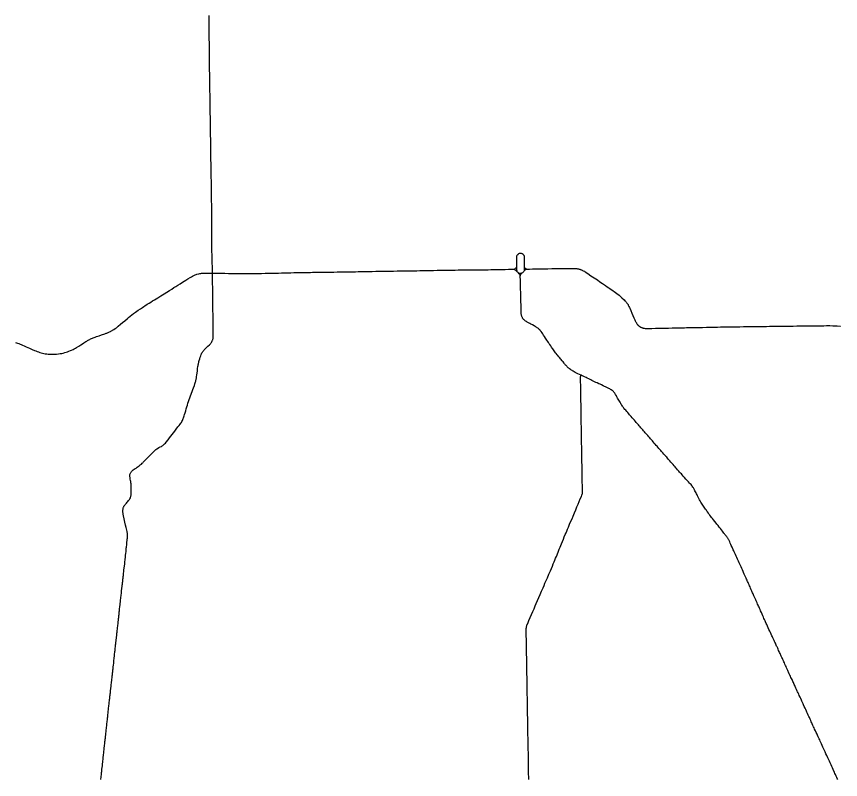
# Model space of a CAD drawing. Extents: x 103424 to 286016, y 38711 to 110967.
# Drawn here: x 250184 to 286016, y 38711 to 71907 of the extents above; entities that cross this region are included whole.
import ezdxf

# ---------------------------------------------------------------- set-up
doc = ezdxf.new("R2010")
doc.units = 0
doc.layers.add('GM_X_State_Route', color=7, linetype='Continuous')

msp = doc.modelspace()

# ---------------------------------------------------------------- linework, layer by layer
at = {"layer": 'GM_X_State_Route'}
msp.add_line((269096, 60874), (269123, 60875), dxfattribs=at)
for points in [[(258563, 71620), (258561, 71707), (258560, 71767), (258559, 71813), (258558, 71877), (258557, 71955)], [(258576, 70213), (258576, 70218), (258575, 70313), (258574, 70390), (258573, 70465), (258573, 70538), (258572, 70624), (258571, 70712), (258570, 70785), (258569, 70886), (258568, 70991), (258568, 71074), (258567, 71153), (258566, 71261), (258566, 71370), (258565, 71471), (258564, 71552), (258563, 71620)], [(258696, 61231), (258695, 61253), (258692, 61395), (258687, 61539), (258682, 61679), (258676, 61837), (258673, 61936), (258672, 62010), (258671, 62089), (258672, 62161), (258672, 62266), (258673, 62383), (258673, 62501), (258672, 62838), (258673, 62947), (258674, 63057), (258675, 63176), (258674, 63336), (258673, 63496), (258672, 63612), (258671, 63728), (258670, 63868), (258669, 64014), (258668, 64130), (258667, 64258), (258665, 64354), (258663, 64500), (258660, 64626), (258657, 64787), (258655, 64879), (258653, 64983), (258652, 65081), (258650, 65179), (258649, 65257), (258647, 65347), (258646, 65441), (258644, 65531), (258641, 65660), (258640, 65794), (258638, 65887), (258637, 65968), (258635, 66085), (258634, 66194), (258632, 66290), (258631, 66396), (258629, 66511), (258628, 66597), (258626, 66706), (258624, 66806), (258623, 66910), (258622, 66993), (258620, 67102), (258618, 67219), (258617, 67325), (258616, 67431), (258614, 67550), (258612, 67661), (258611, 67762), (258609, 67846), (258607, 67974), (258605, 68108), (258604, 68208), (258603, 68337), (258601, 68440), (258600, 68537), (258598, 68634), (258596, 68771), (258594, 68904), (258592, 68998), (258590, 69107), (258589, 69223), (258587, 69307), (258586, 69390), (258584, 69462), (258583, 69526), (258582, 69607), (258581, 69687), (258580, 69720), (258580, 69789), (258579, 69846), (258578, 69937), (258577, 70052), (258576, 70130), (258576, 70213)], [(272081, 61598), (272069, 61598), (272053, 61596), (272037, 61592), (272018, 61580), (271999, 61565), (271990, 61557), (271977, 61544), (271960, 61524), (271945, 61503), (271933, 61483), (271925, 61459), (271923, 61443), (271921, 61436), (271923, 61347), (271928, 61225), (271933, 61102), (271933, 61001), (271931, 60882), (271935, 60846), (271941, 60817)], [(272276, 60851), (272280, 60880), (272281, 60907), (272280, 60988), (272279, 61081), (272278, 61175), (272276, 61300), (272273, 61426), (272272, 61451), (272268, 61477), (272263, 61496), (272257, 61512), (272248, 61528), (272237, 61541), (272224, 61553), (272206, 61568), (272187, 61579), (272167, 61587), (272150, 61591), (272129, 61597), (272113, 61599), (272081, 61598)], [(258701, 61013), (258701, 61044), (258699, 61161), (258696, 61231)], [(258710, 60461), (258709, 60482), (258708, 60536), (258706, 60624), (258705, 60685), (258704, 60746), (258703, 60856), (258702, 60966), (258701, 61013)], [(271933, 61001), (271918, 60981), (271900, 60960), (271875, 60938), (271842, 60915), (271820, 60901)], [(272276, 60851), (272293, 60872), (272304, 60885), (272318, 60896), (272331, 60903), (272342, 60908), (272359, 60915), (272382, 60918)], [(272280, 60988), (272296, 60963), (272307, 60951), (272320, 60940), (272332, 60934), (272346, 60928), (272360, 60925), (272382, 60918)], [(272382, 60918), (272495, 60921), (272623, 60924), (272750, 60927), (272787, 60928), (272952, 60930), (273117, 60932), (273159, 60933)], [(273159, 60933), (273205, 60934), (273293, 60935), (273457, 60936), (273622, 60939), (273788, 60942), (273897, 60944), (274007, 60946), (274139, 60947), (274271, 60948), (274388, 60950), (274441, 60949), (274467, 60948), (274493, 60946), (274521, 60943), (274548, 60939), (274573, 60935), (274600, 60929), (274626, 60923), (274653, 60916)], [(274653, 60916), (274680, 60908), (274703, 60900), (274729, 60891), (274754, 60881), (274779, 60872), (274803, 60860), (274827, 60848), (274876, 60822), (274919, 60796), (275028, 60724), (275165, 60631), (275235, 60584), (275306, 60536), (275442, 60444), (275551, 60370), (275659, 60296), (275795, 60202), (275870, 60151), (275945, 60100), (275988, 60071), (276125, 59978), (276178, 59942), (276290, 59861), (276384, 59784), (276438, 59735), (276512, 59668), (276606, 59580), (276644, 59542), (276662, 59522), (276678, 59502), (276698, 59480), (276716, 59459), (276729, 59440), (276744, 59419), (276763, 59393), (276776, 59370), (276789, 59348), (276803, 59322), (276817, 59295), (276838, 59249), (276851, 59220), (276898, 59113), (276945, 59006), (276989, 58905), (277033, 58804)], [(255721, 59293), (255767, 59322), (255869, 59385), (255946, 59433), (256024, 59482), (256104, 59532), (256185, 59582), (256325, 59669), (256465, 59756), (256538, 59800), (256610, 59845), (256722, 59916), (256835, 59987), (256934, 60050), (257033, 60113), (257119, 60165), (257204, 60218), (257304, 60282), (257404, 60345), (257544, 60432), (257640, 60491), (257736, 60551), (257787, 60581), (257843, 60610), (257893, 60635), (257957, 60663), (257990, 60675), (258026, 60690), (258107, 60712), (258153, 60722), (258196, 60730), (258233, 60736), (258269, 60741), (258311, 60744), (258368, 60747), (258420, 60747), (258475, 60747)], [(258475, 60747), (258562, 60747), (258704, 60746)], [(258704, 60746), (258811, 60743), (258918, 60740), (258972, 60739)], [(258972, 60739), (259080, 60737), (259241, 60735), (259406, 60732), (259489, 60731), (259571, 60729)], [(259571, 60729), (259736, 60727), (259831, 60725), (259926, 60724), (260002, 60722), (260123, 60721), (260244, 60720), (260410, 60721), (260547, 60722), (260685, 60723), (260843, 60728), (261001, 60733), (261166, 60737), (261331, 60741), (261451, 60744), (261570, 60747), (261713, 60751), (261856, 60755), (261984, 60757), (262111, 60760), (262245, 60763), (262379, 60765), (262491, 60767), (262583, 60769)], [(262583, 60769), (262683, 60771), (262837, 60773), (262971, 60775), (263056, 60777), (263149, 60778), (263283, 60780), (263416, 60782), (263552, 60784), (263688, 60786), (263806, 60788)], [(263806, 60788), (263854, 60788), (263990, 60790), (264127, 60792), (264263, 60795), (264372, 60797), (264480, 60799), (264643, 60801), (264806, 60804), (264921, 60805), (265035, 60807), (265149, 60810), (265314, 60812), (265479, 60815), (265564, 60816), (265649, 60817), (265814, 60820), (265979, 60823), (266144, 60826), (266279, 60828), (266413, 60830), (266578, 60833), (266743, 60835), (266900, 60837), (267056, 60839), (267153, 60841), (267250, 60842), (267330, 60844), (267455, 60845), (267586, 60848), (267716, 60850), (267820, 60852), (267835, 60852)], [(267835, 60852), (267867, 60853), (268010, 60856), (268152, 60858), (268317, 60861), (268482, 60864), (268573, 60865), (268663, 60866), (268828, 60870), (268962, 60872), (269096, 60874)], [(269123, 60875), (269261, 60877), (269384, 60879), (269506, 60881)], [(269506, 60881), (269671, 60882), (269836, 60882), (270000, 60883), (270164, 60884), (270290, 60886), (270416, 60888), (270581, 60890), (270696, 60892), (270810, 60893), (270938, 60897), (271051, 60899), (271163, 60900), (271300, 60904), (271435, 60904), (271583, 60908), (271703, 60909), (271756, 60910), (271788, 60909), (271805, 60907), (271820, 60901), (271839, 60893), (271868, 60880), (271894, 60862), (271917, 60841), (271941, 60817)], [(271941, 60817), (271961, 60797), (271979, 60781), (271998, 60767), (272017, 60756)], [(272017, 60756), (272040, 60747), (272063, 60743), (272085, 60742), (272128, 60744), (272144, 60747), (272160, 60752), (272177, 60759), (272196, 60769), (272215, 60782), (272231, 60795), (272247, 60811), (272266, 60835), (272276, 60851)], [(272089, 60614), (272079, 60648), (272069, 60675), (272056, 60700), (272047, 60714), (272017, 60756)], [(272089, 60614), (272095, 60648), (272103, 60668), (272112, 60688), (272126, 60707), (272140, 60727), (272160, 60752)], [(272121, 59526), (272119, 59592), (272117, 59651), (272115, 59718), (272114, 59773), (272112, 59826), (272110, 59922), (272107, 60016), (272106, 60073), (272103, 60157), (272101, 60222), (272099, 60314), (272097, 60392), (272095, 60459), (272091, 60571), (272089, 60614)], [(254795, 47266), (254796, 47276), (254802, 47331), (254807, 47376), (254812, 47422), (254816, 47464), (254821, 47504), (254825, 47540), (254831, 47592), (254837, 47639), (254842, 47690), (254848, 47745), (254853, 47794), (254858, 47836), (254876, 47996), (254888, 48100), (254899, 48198), (254905, 48254), (254910, 48296), (254917, 48366), (254921, 48399), (254925, 48432), (254930, 48479), (254937, 48545), (254946, 48631), (254955, 48731), (254960, 48776), (254965, 48815), (254977, 48931), (254988, 49042), (254995, 49111), (255002, 49174), (255005, 49218), (255009, 49260), (255010, 49288), (255010, 49312), (255011, 49333), (255010, 49352), (255009, 49372), (255008, 49392), (255006, 49412), (255004, 49430), (255000, 49453), (254990, 49506), (254977, 49563), (254951, 49682), (254929, 49781), (254902, 49910), (254872, 50049), (254844, 50178), (254826, 50257), (254819, 50293), (254814, 50322), (254810, 50354), (254809, 50369), (254808, 50386), (254809, 50422), (254811, 50447), (254816, 50480), (254821, 50506), (254828, 50533), (254836, 50554), (254847, 50580), (254857, 50600), (254870, 50623), (254890, 50652), (254910, 50677), (254937, 50709), (254964, 50739), (254995, 50774), (255023, 50806), (255055, 50844), (255079, 50872), (255099, 50900), (255118, 50929), (255135, 50961), (255147, 50992), (255156, 51019), (255162, 51051), (255167, 51084), (255170, 51119), (255172, 51163), (255173, 51243), (255173, 51358), (255173, 51472), (255172, 51516), (255170, 51550), (255168, 51575), (255163, 51619), (255160, 51640), (255157, 51659), (255153, 51679), (255144, 51726), (255134, 51778), (255121, 51848), (255117, 51874), (255114, 51902), (255113, 51929), (255113, 51960), (255118, 51986), (255125, 52009), (255137, 52036), (255149, 52064), (255164, 52088), (255178, 52106), (255196, 52127), (255213, 52144), (255230, 52157), (255264, 52181), (255300, 52207), (255342, 52235), (255381, 52263), (255430, 52297), (255476, 52330), (255521, 52363), (255565, 52396), (255613, 52434), (255648, 52467), (255674, 52493), (255698, 52517), (255721, 52541), (255754, 52574), (255800, 52623), (255866, 52693), (255920, 52749), (255982, 52814), (256049, 52885), (256091, 52928), (256138, 52974), (256180, 53015), (256214, 53045), (256246, 53070), (256283, 53096), (256319, 53117), (256379, 53150), (256434, 53178), (256485, 53205), (256519, 53226), (256554, 53249), (256591, 53280), (256626, 53311), (256664, 53351), (256697, 53389), (256779, 53493), (256838, 53570), (256898, 53648), (256949, 53715), (257007, 53790), (257070, 53873), (257134, 53956), (257204, 54048), (257259, 54119), (257294, 54165), (257326, 54212), (257352, 54250), (257376, 54292), (257402, 54337), (257422, 54380), (257435, 54413), (257449, 54450), (257463, 54492), (257477, 54535), (257494, 54590), (257517, 54670), (257542, 54754), (257566, 54837), (257591, 54919), (257615, 54997), (257641, 55085), (257661, 55151), (257691, 55240), (257718, 55314), (257750, 55401), (257776, 55472), (257795, 55523), (257823, 55599), (257851, 55672), (257884, 55754), (257919, 55856), (257944, 55927), (257957, 55967), (257969, 56009), (257978, 56038), (257989, 56080), (257996, 56113), (258001, 56140), (258005, 56166), (258015, 56231), (258026, 56310), (258035, 56392), (258049, 56491), (258062, 56592), (258073, 56679), (258080, 56726), (258086, 56761), (258092, 56788), (258099, 56822), (258108, 56860), (258120, 56901), (258132, 56944), (258152, 57009), (258176, 57084), (258198, 57145), (258216, 57195), (258231, 57233), (258249, 57270), (258268, 57303), (258283, 57325), (258302, 57352), (258326, 57382), (258350, 57409), (258427, 57485), (258507, 57563), (258576, 57629), (258614, 57671), (258641, 57701), (258662, 57728), (258680, 57756), (258697, 57789), (258709, 57819), (258718, 57844), (258724, 57867), (258729, 57893), (258734, 57922), (258737, 57960), (258738, 57990), (258737, 58083), (258737, 58175), (258736, 58296), (258734, 58459), (258733, 58545), (258732, 58645), (258731, 58752), (258730, 58855), (258729, 58985), (258728, 59068), (258727, 59132), (258726, 59229), (258725, 59317), (258725, 59401), (258724, 59485), (258723, 59565), (258722, 59668), (258721, 59772), (258720, 59862), (258718, 59972), (258717, 60074), (258715, 60167), (258714, 60251), (258712, 60334), (258710, 60461)], [(272914, 58292), (272893, 58311), (272876, 58326), (272852, 58345), (272827, 58364), (272805, 58380), (272784, 58395), (272761, 58410), (272735, 58426), (272689, 58453), (272622, 58489), (272556, 58525), (272507, 58551), (272455, 58579), (272415, 58600), (272388, 58615), (272356, 58635), (272321, 58658), (272288, 58681), (272258, 58705), (272236, 58727), (272219, 58747), (272205, 58765), (272193, 58785), (272180, 58807), (272169, 58832), (272161, 58854), (272154, 58873), (272145, 58905), (272139, 58931), (272135, 58959), (272133, 58983), (272131, 59009), (272128, 59073), (272126, 59138), (272125, 59216), (272124, 59298), (272122, 59386), (272121, 59462), (272121, 59526)], [(250147, 57729), (250186, 57716), (250233, 57698), (250287, 57675), (250438, 57609), (250519, 57574), (250601, 57539), (250751, 57472), (250863, 57423), (250974, 57374), (251022, 57355), (251088, 57330), (251143, 57311), (251203, 57292), (251262, 57275), (251311, 57262), (251369, 57250), (251437, 57237), (251500, 57228), (251565, 57220), (251621, 57216), (251691, 57213), (251766, 57214), (251844, 57215), (251923, 57220), (252017, 57229), (252088, 57240), (252153, 57252), (252215, 57266), (252284, 57284), (252342, 57301), (252400, 57321), (252464, 57342), (252527, 57369), (252578, 57392), (252645, 57424), (252695, 57451), (252744, 57479), (252798, 57513), (252888, 57569), (252979, 57625), (253049, 57669), (253119, 57713), (253158, 57735), (253200, 57761), (253238, 57784), (253273, 57805), (253300, 57821), (253333, 57838), (253371, 57858), (253409, 57877), (253444, 57893), (253483, 57910), (253525, 57928), (253566, 57944), (253609, 57959), (253667, 57981), (253774, 58018), (253882, 58055), (254029, 58105), (254077, 58123), (254109, 58134), (254143, 58147), (254171, 58158), (254205, 58174), (254232, 58186), (254269, 58203), (254293, 58216), (254317, 58227), (254343, 58241), (254366, 58255), (254391, 58270), (254418, 58288), (254480, 58329), (254503, 58347), (254529, 58367), (254579, 58406), (254610, 58433), (254710, 58515), (254799, 58592), (254888, 58669), (255010, 58774), (255052, 58810), (255122, 58864), (255202, 58929), (255276, 58987), (255360, 59048), (255413, 59087), (255473, 59127), (255570, 59194), (255658, 59253), (255721, 59293)], [(277033, 58804), (277072, 58714), (277091, 58667), (277104, 58643), (277115, 58622), (277126, 58600), (277138, 58578), (277151, 58558), (277165, 58538), (277180, 58518), (277196, 58498), (277208, 58483), (277221, 58470), (277232, 58460), (277247, 58448), (277259, 58438), (277274, 58425), (277289, 58415), (277304, 58407), (277320, 58397), (277337, 58388), (277356, 58379), (277374, 58372), (277396, 58364), (277416, 58357), (277435, 58353), (277484, 58341), (277526, 58337), (277573, 58335), (277648, 58334), (277813, 58338), (277964, 58341), (278085, 58344)], [(278085, 58344), (278116, 58345), (278281, 58348), (278408, 58350), (278534, 58352), (278699, 58355), (278841, 58358), (278983, 58361), (279148, 58365), (279234, 58368), (279321, 58370), (279486, 58373), (279582, 58375), (279677, 58377), (279843, 58379), (279932, 58381), (280021, 58382), (280186, 58386), (280292, 58388), (280398, 58390), (280529, 58391), (280660, 58394), (280791, 58398), (280956, 58400), (281042, 58402), (281128, 58403), (281293, 58406), (281390, 58407), (281487, 58409), (281643, 58412), (281798, 58415), (281950, 58417), (282102, 58419), (282185, 58420), (282328, 58422), (282493, 58423), (282644, 58425), (282795, 58426), (282923, 58428), (283052, 58431), (283120, 58431), (283285, 58432), (283422, 58434), (283559, 58435), (283681, 58436), (283803, 58438), (283962, 58440), (284120, 58442), (284285, 58444), (284419, 58445), (284553, 58447), (284632, 58447), (284693, 58448)], [(284693, 58448), (284754, 58448), (284844, 58449), (284935, 58450), (285048, 58452), (285162, 58453), (285287, 58456), (285412, 58458), (285551, 58457), (285677, 58454), (285772, 58449), (285868, 58443), (286006, 58436), (286016, 58436)], [(272953, 58254), (272935, 58273), (272914, 58292)], [(272995, 58204), (272975, 58230), (272957, 58250), (272953, 58254)], [(273190, 57918), (273144, 57989), (273107, 58044), (273072, 58095), (273038, 58145), (272995, 58204)], [(274731, 56302), (274667, 56332), (274598, 56363), (274541, 56391), (274484, 56419), (274427, 56449), (274392, 56470), (274362, 56489), (274340, 56503), (274324, 56514), (274296, 56533), (274271, 56552), (274236, 56578), (274207, 56602), (274178, 56627), (274150, 56653), (274131, 56670), (274112, 56688), (274083, 56720), (274063, 56742), (274043, 56763), (274017, 56794), (273996, 56820), (273950, 56877), (273918, 56916), (273898, 56940), (273863, 56984), (273835, 57019), (273807, 57054), (273773, 57096), (273728, 57153), (273699, 57189), (273658, 57241), (273627, 57279), (273594, 57323), (273563, 57365), (273532, 57405), (273501, 57447), (273475, 57484), (273446, 57526), (273412, 57576), (273373, 57632), (273348, 57672), (273316, 57722), (273287, 57767), (273249, 57827), (273221, 57871), (273190, 57918)], [(272361, 44482), (272359, 44566), (272358, 44650), (272354, 44810), (272352, 44956), (272350, 45093), (272348, 45230), (272351, 45287), (272354, 45320), (272358, 45342), (272363, 45371), (272370, 45401), (272382, 45435), (272398, 45472), (272430, 45547), (272466, 45633), (272522, 45760), (272577, 45888), (272634, 46019), (272689, 46144), (272744, 46272), (272783, 46365), (272843, 46504), (272896, 46627), (272956, 46766), (273017, 46905), (273081, 47054), (273123, 47152), (273165, 47249), (273218, 47371), (273271, 47492), (273334, 47640), (273398, 47787), (273442, 47891), (273486, 47996), (273525, 48088), (273564, 48181), (273596, 48259), (273628, 48336), (273660, 48413), (273692, 48491), (273753, 48644), (273788, 48732), (273823, 48821), (273882, 48969), (273923, 49066), (273963, 49163), (274005, 49265), (274048, 49367), (274080, 49444), (274112, 49521), (274148, 49603), (274184, 49686), (274238, 49815), (274292, 49945), (274340, 50056), (274387, 50168), (274451, 50320), (274502, 50444), (274554, 50568), (274603, 50686), (274652, 50804), (274700, 50916), (274747, 51029), (274770, 51085), (274780, 51123), (274789, 51158), (274791, 51188), (274792, 51232), (274791, 51340), (274790, 51448), (274789, 51537), (274788, 51625), (274786, 51738), (274785, 51851), (274784, 51969), (274782, 52056), (274780, 52183), (274777, 52291), (274776, 52398), (274774, 52505), (274771, 52643), (274768, 52781), (274766, 52918), (274763, 53055), (274761, 53199), (274758, 53310), (274756, 53422), (274756, 53526), (274755, 53629), (274751, 53788), (274748, 53953), (274746, 54071), (274744, 54190), (274742, 54355), (274739, 54520), (274737, 54685), (274736, 54784), (274734, 54882), (274732, 55047), (274730, 55165), (274728, 55282), (274725, 55447), (274722, 55568), (274720, 55690), (274718, 55855), (274716, 56020), (274715, 56130), (274714, 56239), (274717, 56269), (274723, 56287), (274731, 56302)], [(283185, 44637), (283162, 44685), (283148, 44716), (283125, 44764), (283098, 44821), (283073, 44875), (283054, 44914), (283030, 44966), (282998, 45036), (282966, 45105), (282939, 45163), (282905, 45238), (282872, 45310), (282840, 45382), (282806, 45455), (282786, 45501), (282756, 45567), (282734, 45616), (282712, 45666), (282688, 45722), (282662, 45781), (282640, 45830), (282610, 45899), (282573, 45981), (282543, 46044), (282518, 46102), (282490, 46165), (282471, 46206), (282451, 46251), (282430, 46297), (282412, 46336), (282387, 46396), (282364, 46451), (282346, 46491), (282329, 46527), (282302, 46588), (282275, 46648), (282247, 46708), (282215, 46784), (282192, 46836), (282164, 46899), (282132, 46970), (282107, 47029), (282081, 47089), (282063, 47131), (282040, 47186), (282015, 47241), (281996, 47285), (281976, 47333), (281961, 47362), (281952, 47383), (281930, 47430), (281909, 47478), (281887, 47525), (281857, 47591), (281832, 47648), (281800, 47719), (281778, 47767), (281749, 47830), (281721, 47894), (281689, 47964), (281664, 48019), (281636, 48082), (281610, 48139), (281577, 48211), (281541, 48292), (281504, 48373), (281477, 48434), (281443, 48507), (281417, 48563), (281391, 48618), (281372, 48659), (281353, 48702), (281333, 48747), (281301, 48818), (281265, 48899), (281245, 48943), (281223, 48989), (281196, 49050), (281167, 49110), (281156, 49134), (281145, 49155), (281133, 49177), (281116, 49206), (281099, 49231), (281081, 49258), (281063, 49284), (281044, 49309), (281019, 49342), (280991, 49378), (280969, 49406), (280949, 49430), (280910, 49478), (280882, 49514), (280834, 49574), (280794, 49626), (280742, 49689), (280690, 49758), (280643, 49817), (280603, 49868), (280546, 49940), (280493, 50006), (280447, 50064), (280412, 50108), (280378, 50152), (280336, 50208), (280309, 50246), (280274, 50295), (280235, 50350), (280209, 50389), (280183, 50426), (280147, 50477), (280118, 50520), (280088, 50563), (280061, 50604), (280035, 50643), (280000, 50694), (279969, 50741), (279941, 50784), (279914, 50829), (279888, 50876), (279860, 50931), (279822, 51001), (279796, 51056), (279778, 51091), (279755, 51138), (279734, 51181), (279713, 51222), (279685, 51276), (279667, 51312), (279647, 51350), (279620, 51395), (279596, 51433), (279572, 51467), (279548, 51499), (279516, 51539), (279481, 51578), (279454, 51609), (279406, 51663), (279347, 51726), (279294, 51784), (279232, 51851), (279204, 51881), (279175, 51913), (279134, 51960), (279094, 52004), (279060, 52041), (279018, 52087), (278979, 52129), (278930, 52184), (278878, 52244), (278851, 52274), (278820, 52310), (278776, 52361), (278733, 52412), (278692, 52459), (278637, 52523), (278592, 52574), (278550, 52623), (278528, 52647), (278492, 52689), (278457, 52729), (278426, 52764), (278398, 52796), (278367, 52831), (278334, 52870), (278286, 52925), (278234, 52985), (278207, 53018), (278173, 53057), (278122, 53116), (278072, 53173), (278037, 53212), (278003, 53250), (277960, 53300), (277919, 53347), (277875, 53398), (277838, 53440), (277800, 53484), (277759, 53531), (277719, 53577), (277679, 53624), (277633, 53675), (277586, 53729), (277552, 53768), (277524, 53800), (277492, 53837), (277454, 53880), (277413, 53927), (277377, 53968), (277337, 54013), (277301, 54055), (277265, 54097), (277228, 54140), (277194, 54180), (277135, 54247), (277106, 54281), (277056, 54338), (277025, 54373), (276994, 54408), (276957, 54453), (276918, 54498), (276885, 54537), (276846, 54581), (276807, 54625), (276764, 54674), (276726, 54717), (276677, 54773), (276642, 54815), (276599, 54866), (276574, 54895), (276551, 54925), (276536, 54948), (276506, 54993), (276484, 55030), (276458, 55075), (276427, 55129), (276405, 55169), (276378, 55214), (276350, 55264), (276324, 55308), (276292, 55363), (276268, 55405), (276231, 55467), (276199, 55517), (276180, 55542), (276161, 55566), (276141, 55589), (276114, 55616), (276082, 55642), (276048, 55667), (276017, 55685), (275985, 55702), (275944, 55722), (275911, 55738), (275854, 55765), (275793, 55794), (275755, 55812), (275694, 55841), (275619, 55877), (275562, 55904), (275508, 55929), (275430, 55967), (275382, 55989), (275319, 56019), (275261, 56047), (275200, 56077), (275163, 56094), (275125, 56112), (275071, 56138), (275003, 56171), (274955, 56194), (274885, 56228), (274832, 56254), (274784, 56277), (274731, 56302)], [(254687, 46301), (254688, 46305), (254693, 46349), (254698, 46397), (254702, 46433), (254707, 46479), (254713, 46527), (254719, 46582), (254726, 46642), (254732, 46696), (254737, 46744), (254744, 46798), (254750, 46858), (254756, 46913), (254767, 47016), (254777, 47116), (254783, 47161), (254789, 47211), (254795, 47266)], [(254627, 45751), (254629, 45768), (254632, 45802), (254637, 45847), (254642, 45893), (254647, 45938), (254650, 45968), (254654, 46005), (254659, 46052), (254664, 46095), (254670, 46151), (254677, 46205), (254680, 46236), (254684, 46271), (254687, 46301)], [(254431, 43999), (254441, 44076), (254452, 44175), (254457, 44235), (254462, 44281), (254468, 44331), (254475, 44393), (254479, 44430), (254484, 44478), (254490, 44525), (254494, 44564), (254500, 44613), (254506, 44672), (254514, 44738), (254517, 44765), (254522, 44813), (254527, 44851), (254531, 44888), (254535, 44927), (254540, 44965), (254544, 44999), (254549, 45044), (254552, 45078), (254557, 45118), (254562, 45159), (254567, 45201), (254572, 45253), (254577, 45293), (254581, 45331), (254588, 45386), (254592, 45424), (254598, 45479), (254603, 45531), (254609, 45578), (254616, 45642), (254620, 45689), (254625, 45730), (254627, 45751)], [(272460, 38711), (272457, 38823), (272455, 38946), (272453, 39111), (272451, 39276), (272449, 39404), (272447, 39533), (272444, 39698), (272441, 39863), (272438, 40028), (272435, 40193), (272433, 40321), (272431, 40450), (272429, 40503), (272426, 40663), (272424, 40828), (272422, 40952), (272420, 41076), (272417, 41241), (272413, 41406), (272411, 41505), (272409, 41604), (272407, 41725), (272405, 41845), (272402, 42010), (272400, 42132), (272399, 42253), (272396, 42418), (272394, 42583), (272392, 42685), (272391, 42786), (272388, 42951), (272386, 43049), (272384, 43147), (272382, 43312), (272380, 43467), (272377, 43622), (272374, 43787), (272372, 43897), (272370, 44007), (272367, 44172), (272365, 44281), (272363, 44390), (272361, 44482)], [(285012, 40645), (284996, 40679), (284958, 40759), (284939, 40801), (284922, 40836), (284890, 40906), (284864, 40962), (284843, 41009), (284817, 41065), (284787, 41131), (284767, 41174), (284746, 41220), (284720, 41277), (284691, 41340), (284662, 41404), (284638, 41456), (284610, 41517), (284580, 41583), (284555, 41638), (284530, 41691), (284502, 41752), (284472, 41817), (284437, 41895), (284407, 41961), (284385, 42009), (284361, 42060), (284335, 42118), (284315, 42160), (284284, 42229), (284256, 42289), (284222, 42368), (284196, 42423), (284171, 42478), (284152, 42520), (284135, 42558), (284106, 42621), (284077, 42683), (284045, 42752), (284024, 42797), (284002, 42845), (283964, 42929), (283941, 42978), (283907, 43056), (283885, 43101), (283860, 43157), (283834, 43213), (283814, 43257), (283787, 43316), (283757, 43382), (283742, 43416), (283722, 43459), (283695, 43517), (283670, 43573), (283647, 43622), (283623, 43677), (283597, 43732), (283573, 43786), (283551, 43834), (283533, 43873), (283509, 43927), (283487, 43975), (283465, 44024), (283442, 44073), (283421, 44119), (283406, 44153), (283387, 44193), (283368, 44236), (283345, 44287), (283326, 44327), (283299, 44387), (283286, 44419), (283254, 44484), (283238, 44519), (283219, 44562), (283199, 44605), (283185, 44637)], [(253966, 39759), (253971, 39803), (253976, 39854), (253982, 39905), (253986, 39942), (253992, 39996), (253997, 40047), (254002, 40093), (254009, 40157), (254015, 40210), (254020, 40257), (254026, 40313), (254032, 40364), (254037, 40410), (254042, 40463), (254048, 40514), (254053, 40566), (254059, 40614), (254062, 40642), (254065, 40676), (254072, 40731), (254077, 40783), (254083, 40831), (254088, 40879), (254094, 40932), (254100, 40986), (254106, 41044), (254112, 41095), (254117, 41146), (254123, 41200), (254129, 41255), (254135, 41302), (254140, 41348), (254145, 41396), (254150, 41440), (254155, 41485), (254162, 41547), (254167, 41591), (254171, 41633), (254176, 41680), (254183, 41736), (254188, 41785), (254192, 41824), (254199, 41882), (254203, 41917), (254204, 41928), (254210, 41983), (254215, 42028), (254220, 42072), (254227, 42141), (254233, 42194), (254239, 42243), (254244, 42296), (254249, 42335), (254254, 42384), (254260, 42438), (254265, 42487), (254271, 42533), (254275, 42573), (254279, 42607), (254283, 42645), (254286, 42673), (254290, 42710), (254294, 42738), (254297, 42768), (254303, 42813), (254307, 42851), (254313, 42910), (254316, 42937), (254320, 42971), (254323, 43003), (254328, 43042), (254332, 43081), (254338, 43134), (254343, 43176), (254348, 43218), (254353, 43260), (254356, 43292), (254359, 43323), (254361, 43349), (254367, 43397), (254371, 43434), (254377, 43490), (254382, 43534), (254387, 43579), (254391, 43614), (254394, 43646), (254398, 43679), (254410, 43788), (254418, 43864), (254431, 43999)], [(285894, 38711), (285877, 38749), (285854, 38799), (285830, 38854), (285810, 38897), (285792, 38936), (285775, 38971), (285748, 39029), (285724, 39080), (285695, 39144), (285662, 39217), (285632, 39284), (285604, 39348), (285562, 39442), (285531, 39512), (285494, 39594), (285463, 39662), (285420, 39755), (285384, 39833), (285343, 39923), (285309, 39998), (285282, 40056), (285250, 40126), (285220, 40192), (285186, 40265), (285160, 40321), (285133, 40380), (285109, 40431), (285087, 40479), (285050, 40562), (285012, 40645)], [(253890, 39059), (253895, 39110), (253901, 39168), (253907, 39229), (253917, 39308), (253925, 39387), (253934, 39462), (253941, 39527), (253947, 39586), (253952, 39634), (253958, 39686), (253966, 39759)], [(253852, 38711), (253855, 38741), (253861, 38797), (253867, 38851), (253874, 38917), (253879, 38964), (253886, 39023), (253890, 39059)]]:
    msp.add_lwpolyline(points, dxfattribs=at)

doc.saveas('drawing.dxf')
